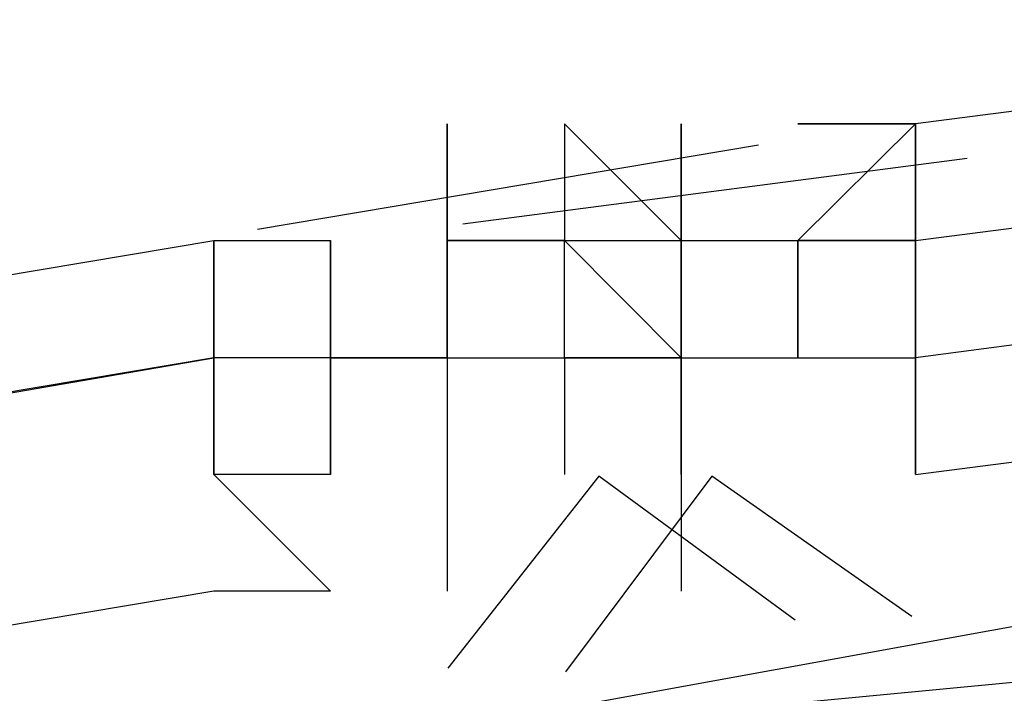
# Model space of a CAD drawing. Header units: feet. Extents: x -79 to 198, y -22 to 181.
# Tile 664 of 982: x 71.5646 to 71.6768, y 152.8861 to 152.963. Entities that reach past the tile are written whole.
import ezdxf

# ---------------------------------------------------------------- set-up
doc = ezdxf.new("R2010")
doc.units = ezdxf.units.FT
doc.layers.add('A-LINEA', color=7, linetype='CONTINUOUS')

msp = doc.modelspace()

# ---------------------------------------------------------------- linework, layer by layer
at = {"layer": 'A-LINEA'}
for p, q in [((71.6133, 152.9378), (71.6133, 152.9511)), ((71.6133, 152.9511), (71.6133, 152.9511)), ((71.6133, 152.9511), (71.6133, 152.9378)), ((71.6133, 152.9511), (71.6133, 152.9511)), ((71.6133, 152.9511), (71.6133, 152.9378)), ((71.6133, 152.9378), (71.6133, 152.9511)), ((71.6133, 152.9511), (71.6133, 152.9511)), ((71.6133, 152.9511), (71.6133, 152.9378)), ((71.6133, 152.9511), (71.6133, 152.9511)), ((71.6133, 152.9511), (71.6133, 152.9378)), ((71.6267, 152.9511), (71.6267, 152.9511)), ((71.64, 152.9378), (71.6267, 152.9511)), ((71.6267, 152.9511), (71.6267, 152.9511)), ((71.6267, 152.9511), (71.6267, 152.9511)), ((71.6267, 152.9511), (71.6267, 152.9378)), ((71.6267, 152.9511), (71.6267, 152.9511)), ((71.6267, 152.9511), (71.6267, 152.9511)), ((71.6267, 152.9511), (71.6267, 152.9511)), ((71.64, 152.9378), (71.6267, 152.9511)), ((71.6267, 152.9511), (71.6267, 152.9511)), ((71.6267, 152.9511), (71.6267, 152.9511)), ((71.6267, 152.9511), (71.6267, 152.9378)), ((71.6267, 152.9511), (71.6267, 152.9511)), ((71.6267, 152.9511), (71.6267, 152.9511)), ((71.64, 152.9511), (71.64, 152.9378)), ((71.64, 152.9511), (71.64, 152.9511)), ((71.64, 152.9378), (71.64, 152.9511)), ((71.64, 152.9511), (71.64, 152.9378)), ((71.64, 152.9511), (71.64, 152.9378)), ((71.64, 152.9511), (71.64, 152.9511)), ((71.64, 152.9511), (71.64, 152.9511)), ((71.64, 152.9511), (71.64, 152.9511)), ((71.64, 152.9511), (71.64, 152.9511)), ((71.64, 152.9511), (71.64, 152.9511)), ((71.64, 152.9511), (71.64, 152.9511)), ((71.64, 152.9511), (71.64, 152.9511)), ((71.64, 152.9511), (71.64, 152.9511)), ((71.64, 152.9511), (71.64, 152.9378)), ((71.64, 152.9511), (71.64, 152.9511)), ((71.64, 152.9378), (71.64, 152.9511)), ((71.64, 152.9511), (71.64, 152.9378)), ((71.64, 152.9511), (71.64, 152.9378)), ((71.64, 152.9511), (71.64, 152.9511)), ((71.64, 152.9511), (71.64, 152.9511)), ((71.64, 152.9511), (71.64, 152.9511)), ((71.64, 152.9511), (71.64, 152.9511)), ((71.64, 152.9511), (71.64, 152.9511)), ((71.64, 152.9511), (71.64, 152.9511)), ((71.64, 152.9511), (71.64, 152.9511)), ((71.64, 152.9511), (71.64, 152.9511)), ((71.6533, 152.9511), (71.6533, 152.9511)), ((71.6533, 152.9511), (71.6533, 152.9511)), ((71.6533, 152.9511), (71.6533, 152.9511)), ((71.6533, 152.9511), (71.6533, 152.9511)), ((71.6533, 152.9511), (71.6533, 152.9511)), ((71.6533, 152.9511), (71.6533, 152.9511)), ((71.6533, 152.9511), (71.6667, 152.9511)), ((71.6533, 152.9511), (71.6533, 152.9511)), ((71.6533, 152.9511), (71.6667, 152.9511)), ((71.6533, 152.9511), (71.6533, 152.9511)), ((71.6533, 152.9511), (71.6533, 152.9511)), ((71.6533, 152.9511), (71.6533, 152.9511)), ((71.6533, 152.9511), (71.6533, 152.9511)), ((71.6667, 152.9511), (71.6533, 152.9511)), ((71.6667, 152.9511), (71.6533, 152.9511)), ((71.6533, 152.9511), (71.6533, 152.9511)), ((71.6533, 152.9511), (71.6533, 152.9511)), ((71.6533, 152.9511), (71.6533, 152.9511)), ((71.6533, 152.9511), (71.6533, 152.9511)), ((71.6533, 152.9511), (71.6533, 152.9511)), ((71.6533, 152.9511), (71.6533, 152.9511)), ((71.6533, 152.9511), (71.6667, 152.9511)), ((71.6533, 152.9511), (71.6533, 152.9511)), ((71.6533, 152.9511), (71.6667, 152.9511)), ((71.6533, 152.9511), (71.6533, 152.9511)), ((71.6533, 152.9511), (71.6533, 152.9511)), ((71.6533, 152.9511), (71.6533, 152.9511)), ((71.6533, 152.9511), (71.6533, 152.9511)), ((71.6667, 152.9511), (71.6533, 152.9511)), ((71.6667, 152.9511), (71.6533, 152.9511)), ((71.6667, 152.9511), (71.6667, 152.9511)), ((71.6667, 152.9511), (71.6667, 152.9511)), ((71.6667, 152.9511), (71.6667, 152.9511)), ((71.6667, 152.9511), (71.6667, 152.9511)), ((71.6667, 152.9511), (71.6667, 152.9511)), ((71.6667, 152.9511), (71.6667, 152.9511)), ((71.6667, 152.9511), (71.6667, 152.9511)), ((71.6667, 152.9511), (71.6667, 152.9511)), ((71.6667, 152.9511), (71.6667, 152.9511)), ((71.6667, 152.9511), (71.6667, 152.9511)), ((71.5917, 152.9391), (71.6488, 152.9487)), ((71.5917, 152.9391), (71.6488, 152.9487)), ((71.6151, 152.9397), (71.6726, 152.9472)), ((71.6151, 152.9397), (71.6726, 152.9472)), ((71.5867, 152.9378), (71.5867, 152.9378)), ((71.5867, 152.9378), (71.5867, 152.9378)), ((71.5867, 152.9378), (71.5867, 152.9378)), ((71.5867, 152.9378), (71.5867, 152.9378)), ((71.5867, 152.9378), (71.5867, 152.9378)), ((71.5867, 152.9378), (71.5867, 152.9378)), ((71.5867, 152.9378), (71.5867, 152.9378)), ((71.5867, 152.9378), (71.5867, 152.9378)), ((71.5867, 152.9244), (71.5867, 152.9378)), ((71.5867, 152.9378), (71.5867, 152.9378)), ((71.5867, 152.9378), (71.5867, 152.9378)), ((71.5867, 152.9378), (71.5867, 152.9244)), ((71.5867, 152.9378), (71.5867, 152.9378)), ((71.5867, 152.9378), (71.6, 152.9378)), ((71.5867, 152.9378), (71.5867, 152.9378)), ((71.5867, 152.9378), (71.5867, 152.9378)), ((71.5867, 152.9378), (71.5867, 152.9378)), ((71.5867, 152.9378), (71.6, 152.9378)), ((71.5867, 152.9378), (71.5867, 152.9378)), ((71.5867, 152.9378), (71.5867, 152.9378)), ((71.5867, 152.9378), (71.5867, 152.9378)), ((71.5867, 152.9378), (71.5867, 152.9378)), ((71.5867, 152.9378), (71.5867, 152.9378)), ((71.5867, 152.9378), (71.5867, 152.9378)), ((71.5867, 152.9378), (71.5867, 152.9378)), ((71.5867, 152.9378), (71.5867, 152.9378)), ((71.5867, 152.9244), (71.5867, 152.9378)), ((71.5867, 152.9378), (71.5867, 152.9378)), ((71.5867, 152.9378), (71.5867, 152.9378)), ((71.5867, 152.9378), (71.5867, 152.9244)), ((71.5867, 152.9378), (71.5867, 152.9378)), ((71.5867, 152.9378), (71.6, 152.9378)), ((71.5867, 152.9378), (71.5867, 152.9378)), ((71.5867, 152.9378), (71.5867, 152.9378)), ((71.5867, 152.9378), (71.5867, 152.9378)), ((71.5867, 152.9378), (71.6, 152.9378)), ((71.6, 152.9244), (71.6, 152.9378)), ((71.6, 152.9378), (71.6, 152.9378)), ((71.6, 152.9378), (71.6, 152.9378)), ((71.6, 152.9378), (71.6, 152.9378)), ((71.6, 152.9378), (71.6, 152.9378)), ((71.6, 152.9378), (71.6, 152.9378)), ((71.6, 152.9378), (71.6, 152.9378)), ((71.6, 152.9378), (71.6, 152.9378)), ((71.6, 152.9378), (71.6, 152.9378)), ((71.6, 152.9378), (71.6, 152.9378)), ((71.6, 152.9244), (71.6, 152.9378)), ((71.6, 152.9378), (71.6, 152.9378)), ((71.6, 152.9378), (71.6, 152.9378)), ((71.6, 152.9378), (71.6, 152.9378)), ((71.6, 152.9378), (71.6, 152.9378)), ((71.6, 152.9378), (71.6, 152.9378)), ((71.6, 152.9378), (71.6, 152.9378)), ((71.6, 152.9378), (71.6, 152.9378)), ((71.6, 152.9378), (71.6, 152.9378)), ((71.6, 152.9378), (71.6, 152.9378)), ((71.6133, 152.9378), (71.6133, 152.9378)), ((71.6133, 152.9378), (71.6133, 152.9378)), ((71.6133, 152.9378), (71.6133, 152.9378)), ((71.6133, 152.9378), (71.6133, 152.9378)), ((71.6133, 152.9378), (71.6133, 152.9244)), ((71.6133, 152.9378), (71.6133, 152.9378)), ((71.6267, 152.9378), (71.6133, 152.9378)), ((71.6133, 152.9378), (71.6133, 152.9378)), ((71.6133, 152.9378), (71.6133, 152.9244)), ((71.6133, 152.9378), (71.6267, 152.9378)), ((71.6133, 152.9378), (71.6133, 152.9244)), ((71.6133, 152.9378), (71.6133, 152.9378)), ((71.6133, 152.9378), (71.6133, 152.9378)), ((71.6267, 152.9378), (71.6133, 152.9378)), ((71.6133, 152.9378), (71.6133, 152.9378)), ((71.6133, 152.9244), (71.6133, 152.9378)), ((71.6267, 152.9378), (71.6133, 152.9378)), ((71.6133, 152.9378), (71.6133, 152.9378)), ((71.6133, 152.9378), (71.6133, 152.9378)), ((71.6133, 152.9378), (71.6133, 152.9378)), ((71.6133, 152.9378), (71.6133, 152.9378)), ((71.6267, 152.9378), (71.6133, 152.9378)), ((71.6133, 152.9378), (71.6133, 152.9378)), ((71.6133, 152.9378), (71.6133, 152.9378)), ((71.6133, 152.9378), (71.6133, 152.9378)), ((71.6133, 152.9378), (71.6133, 152.9378)), ((71.6133, 152.9378), (71.6133, 152.9378)), ((71.6133, 152.9378), (71.6133, 152.9378)), ((71.6133, 152.9378), (71.6133, 152.9378)), ((71.6133, 152.9378), (71.6133, 152.9378)), ((71.6133, 152.9378), (71.6133, 152.9378)), ((71.6133, 152.9378), (71.6133, 152.9378)), ((71.6133, 152.9378), (71.6133, 152.9378)), ((71.6133, 152.9378), (71.6133, 152.9378)), ((71.6133, 152.9378), (71.6133, 152.9378)), ((71.6133, 152.9378), (71.6133, 152.9378)), ((71.6133, 152.9378), (71.6133, 152.9378)), ((71.6133, 152.9378), (71.6133, 152.9378)), ((71.6133, 152.9378), (71.6133, 152.9378)), ((71.6133, 152.9378), (71.6133, 152.9378)), ((71.6133, 152.9378), (71.6133, 152.9378)), ((71.6133, 152.9378), (71.6133, 152.9378)), ((71.6133, 152.9378), (71.6133, 152.9378)), ((71.6133, 152.9378), (71.6133, 152.9378)), ((71.6133, 152.9378), (71.6133, 152.9378)), ((71.6133, 152.9378), (71.6133, 152.9244)), ((71.6133, 152.9378), (71.6133, 152.9378)), ((71.6133, 152.9378), (71.6133, 152.9378)), ((71.6133, 152.9378), (71.6133, 152.9378)), ((71.6133, 152.9378), (71.6133, 152.9378)), ((71.6133, 152.9378), (71.6133, 152.9378)), ((71.6133, 152.9378), (71.6133, 152.9378)), ((71.6133, 152.9378), (71.6133, 152.9378)), ((71.6133, 152.9378), (71.6133, 152.9378)), ((71.6133, 152.9378), (71.6133, 152.9378)), ((71.6133, 152.9378), (71.6133, 152.9378)), ((71.6133, 152.9378), (71.6133, 152.9378)), ((71.6133, 152.9378), (71.6133, 152.9378)), ((71.6133, 152.9378), (71.6133, 152.9244)), ((71.6133, 152.9378), (71.6133, 152.9378)), ((71.6267, 152.9378), (71.6133, 152.9378)), ((71.6133, 152.9378), (71.6133, 152.9378)), ((71.6133, 152.9378), (71.6133, 152.9244)), ((71.6133, 152.9378), (71.6267, 152.9378)), ((71.6133, 152.9378), (71.6133, 152.9244)), ((71.6133, 152.9378), (71.6133, 152.9378)), ((71.6133, 152.9378), (71.6133, 152.9378)), ((71.6267, 152.9378), (71.6133, 152.9378)), ((71.6133, 152.9378), (71.6133, 152.9378)), ((71.6133, 152.9244), (71.6133, 152.9378)), ((71.6267, 152.9378), (71.6133, 152.9378)), ((71.6133, 152.9378), (71.6133, 152.9378)), ((71.6133, 152.9378), (71.6133, 152.9378)), ((71.6133, 152.9378), (71.6133, 152.9378)), ((71.6133, 152.9378), (71.6133, 152.9378)), ((71.6267, 152.9378), (71.6133, 152.9378)), ((71.6133, 152.9378), (71.6133, 152.9378)), ((71.6133, 152.9378), (71.6133, 152.9378)), ((71.6133, 152.9378), (71.6133, 152.9378)), ((71.6133, 152.9378), (71.6133, 152.9378)), ((71.6133, 152.9378), (71.6133, 152.9378)), ((71.6133, 152.9378), (71.6133, 152.9378)), ((71.6133, 152.9378), (71.6133, 152.9378)), ((71.6133, 152.9378), (71.6133, 152.9378)), ((71.6133, 152.9378), (71.6133, 152.9378)), ((71.6133, 152.9378), (71.6133, 152.9378)), ((71.6133, 152.9378), (71.6133, 152.9378)), ((71.6133, 152.9378), (71.6133, 152.9378)), ((71.6133, 152.9378), (71.6133, 152.9378)), ((71.6133, 152.9378), (71.6133, 152.9378)), ((71.6133, 152.9378), (71.6133, 152.9378)), ((71.6133, 152.9378), (71.6133, 152.9378)), ((71.6133, 152.9378), (71.6133, 152.9378)), ((71.6133, 152.9378), (71.6133, 152.9378)), ((71.6133, 152.9378), (71.6133, 152.9378)), ((71.6133, 152.9378), (71.6133, 152.9378)), ((71.6133, 152.9378), (71.6133, 152.9378)), ((71.6133, 152.9378), (71.6133, 152.9378)), ((71.6133, 152.9378), (71.6133, 152.9378)), ((71.6133, 152.9378), (71.6133, 152.9244)), ((71.6133, 152.9378), (71.6133, 152.9378)), ((71.6133, 152.9378), (71.6133, 152.9378)), ((71.6133, 152.9378), (71.6133, 152.9378)), ((71.6133, 152.9378), (71.6133, 152.9378)), ((71.6133, 152.9378), (71.6133, 152.9378)), ((71.6133, 152.9378), (71.6133, 152.9378)), ((71.6133, 152.9378), (71.6133, 152.9378)), ((71.6133, 152.9378), (71.6133, 152.9378)), ((71.6267, 152.9378), (71.6267, 152.9378)), ((71.6267, 152.9378), (71.6267, 152.9378)), ((71.6267, 152.9378), (71.6267, 152.9378)), ((71.6267, 152.9378), (71.6267, 152.9378)), ((71.6267, 152.9378), (71.6267, 152.9378)), ((71.6267, 152.9244), (71.6267, 152.9378)), ((71.6267, 152.9378), (71.6267, 152.9378)), ((71.6267, 152.9378), (71.6267, 152.9378)), ((71.6267, 152.9378), (71.6267, 152.9378)), ((71.6267, 152.9378), (71.6267, 152.9378)), ((71.6267, 152.9378), (71.6267, 152.9378)), ((71.6267, 152.9378), (71.6267, 152.9378)), ((71.6267, 152.9378), (71.6267, 152.9378)), ((71.6267, 152.9244), (71.6267, 152.9378)), ((71.6267, 152.9378), (71.6267, 152.9378)), ((71.6267, 152.9378), (71.6267, 152.9378)), ((71.6267, 152.9378), (71.6267, 152.9378)), ((71.6267, 152.9378), (71.6267, 152.9378)), ((71.6267, 152.9378), (71.6267, 152.9378)), ((71.6267, 152.9378), (71.6267, 152.9378)), ((71.6267, 152.9378), (71.6267, 152.9378)), ((71.6267, 152.9378), (71.6267, 152.9378)), ((71.6267, 152.9378), (71.6267, 152.9378)), ((71.6267, 152.9378), (71.6267, 152.9378)), ((71.6267, 152.9378), (71.6267, 152.9378)), ((71.6267, 152.9378), (71.6267, 152.9378)), ((71.6267, 152.9378), (71.6267, 152.9378)), ((71.6267, 152.9378), (71.6267, 152.9378)), ((71.6267, 152.9378), (71.6267, 152.9378)), ((71.6267, 152.9378), (71.6267, 152.9378)), ((71.6267, 152.9378), (71.6267, 152.9378)), ((71.6267, 152.9378), (71.6267, 152.9378)), ((71.6267, 152.9378), (71.6267, 152.9378)), ((71.6267, 152.9378), (71.6267, 152.9378)), ((71.6267, 152.9378), (71.6267, 152.9378)), ((71.6267, 152.9378), (71.6267, 152.9378)), ((71.6267, 152.9378), (71.6267, 152.9378)), ((71.6267, 152.9378), (71.6267, 152.9378)), ((71.6267, 152.9378), (71.6267, 152.9378)), ((71.6267, 152.9378), (71.6267, 152.9378)), ((71.6267, 152.9378), (71.6267, 152.9378)), ((71.6267, 152.9378), (71.6267, 152.9378)), ((71.6267, 152.9378), (71.6267, 152.9378)), ((71.6267, 152.9378), (71.6267, 152.9378)), ((71.6267, 152.9378), (71.6267, 152.9378)), ((71.6267, 152.9378), (71.6267, 152.9378)), ((71.6267, 152.9378), (71.6267, 152.9378)), ((71.6267, 152.9244), (71.6267, 152.9378)), ((71.6267, 152.9378), (71.6267, 152.9378)), ((71.6267, 152.9378), (71.6267, 152.9378)), ((71.6267, 152.9378), (71.6267, 152.9378)), ((71.6267, 152.9378), (71.6267, 152.9378)), ((71.6267, 152.9378), (71.6267, 152.9378)), ((71.6267, 152.9378), (71.6267, 152.9378)), ((71.6267, 152.9378), (71.6267, 152.9378)), ((71.6267, 152.9378), (71.6267, 152.9378)), ((71.6267, 152.9378), (71.6267, 152.9378)), ((71.6267, 152.9378), (71.6267, 152.9378)), ((71.6267, 152.9378), (71.6267, 152.9378)), ((71.6267, 152.9378), (71.6267, 152.9378)), ((71.6267, 152.9378), (71.6267, 152.9378)), ((71.6267, 152.9378), (71.6267, 152.9378)), ((71.6267, 152.9378), (71.64, 152.9378)), ((71.6267, 152.9378), (71.6267, 152.9378)), ((71.6267, 152.9378), (71.6267, 152.9378)), ((71.6267, 152.9378), (71.64, 152.9378)), ((71.6267, 152.9378), (71.6267, 152.9378)), ((71.6267, 152.9378), (71.6267, 152.9378)), ((71.6267, 152.9378), (71.6267, 152.9378)), ((71.6267, 152.9378), (71.6267, 152.9378)), ((71.6267, 152.9378), (71.6267, 152.9378)), ((71.6267, 152.9244), (71.6267, 152.9378)), ((71.6267, 152.9378), (71.6267, 152.9378)), ((71.6267, 152.9378), (71.6267, 152.9378)), ((71.6267, 152.9378), (71.6267, 152.9378)), ((71.6267, 152.9378), (71.6267, 152.9378)), ((71.6267, 152.9378), (71.6267, 152.9378)), ((71.6267, 152.9378), (71.6267, 152.9378)), ((71.6267, 152.9378), (71.6267, 152.9378)), ((71.6267, 152.9244), (71.6267, 152.9378)), ((71.6267, 152.9378), (71.6267, 152.9378)), ((71.6267, 152.9378), (71.6267, 152.9378)), ((71.6267, 152.9378), (71.6267, 152.9378)), ((71.6267, 152.9378), (71.6267, 152.9378)), ((71.6267, 152.9378), (71.6267, 152.9378)), ((71.6267, 152.9378), (71.6267, 152.9378)), ((71.6267, 152.9378), (71.6267, 152.9378)), ((71.6267, 152.9378), (71.6267, 152.9378)), ((71.6267, 152.9378), (71.6267, 152.9378)), ((71.6267, 152.9378), (71.6267, 152.9378)), ((71.6267, 152.9378), (71.6267, 152.9378)), ((71.6267, 152.9378), (71.6267, 152.9378)), ((71.6267, 152.9378), (71.6267, 152.9378)), ((71.6267, 152.9378), (71.6267, 152.9378)), ((71.6267, 152.9378), (71.6267, 152.9378)), ((71.6267, 152.9378), (71.6267, 152.9378)), ((71.6267, 152.9378), (71.6267, 152.9378)), ((71.6267, 152.9378), (71.6267, 152.9378)), ((71.6267, 152.9378), (71.6267, 152.9378)), ((71.6267, 152.9378), (71.6267, 152.9378)), ((71.6267, 152.9378), (71.6267, 152.9378)), ((71.6267, 152.9378), (71.6267, 152.9378)), ((71.6267, 152.9378), (71.6267, 152.9378)), ((71.6267, 152.9378), (71.6267, 152.9378)), ((71.6267, 152.9378), (71.6267, 152.9378)), ((71.6267, 152.9378), (71.6267, 152.9378)), ((71.6267, 152.9378), (71.6267, 152.9378)), ((71.6267, 152.9378), (71.6267, 152.9378)), ((71.6267, 152.9378), (71.6267, 152.9378)), ((71.6267, 152.9378), (71.6267, 152.9378)), ((71.6267, 152.9378), (71.6267, 152.9378)), ((71.6267, 152.9378), (71.6267, 152.9378)), ((71.6267, 152.9378), (71.6267, 152.9378)), ((71.6267, 152.9244), (71.6267, 152.9378)), ((71.6267, 152.9378), (71.6267, 152.9378)), ((71.6267, 152.9378), (71.6267, 152.9378)), ((71.6267, 152.9378), (71.6267, 152.9378)), ((71.6267, 152.9378), (71.6267, 152.9378)), ((71.6267, 152.9378), (71.6267, 152.9378)), ((71.6267, 152.9378), (71.6267, 152.9378)), ((71.6267, 152.9378), (71.6267, 152.9378)), ((71.6267, 152.9378), (71.6267, 152.9378)), ((71.6267, 152.9378), (71.6267, 152.9378)), ((71.6267, 152.9378), (71.6267, 152.9378)), ((71.6267, 152.9378), (71.6267, 152.9378)), ((71.6267, 152.9378), (71.6267, 152.9378)), ((71.6267, 152.9378), (71.6267, 152.9378)), ((71.6267, 152.9378), (71.6267, 152.9378)), ((71.6267, 152.9378), (71.64, 152.9378)), ((71.6267, 152.9378), (71.6267, 152.9378)), ((71.6267, 152.9378), (71.6267, 152.9378)), ((71.6267, 152.9378), (71.64, 152.9378)), ((71.64, 152.9378), (71.64, 152.9378)), ((71.64, 152.9378), (71.6533, 152.9378)), ((71.64, 152.9378), (71.6533, 152.9378)), ((71.64, 152.9378), (71.64, 152.9378)), ((71.64, 152.9378), (71.64, 152.9378)), ((71.64, 152.9378), (71.64, 152.9378)), ((71.64, 152.9378), (71.64, 152.9378)), ((71.64, 152.9378), (71.64, 152.9378)), ((71.64, 152.9378), (71.64, 152.9378)), ((71.64, 152.9378), (71.64, 152.9378)), ((71.64, 152.9378), (71.64, 152.9378)), ((71.64, 152.9378), (71.64, 152.9378)), ((71.64, 152.9378), (71.64, 152.9378)), ((71.64, 152.9378), (71.64, 152.9378)), ((71.64, 152.9378), (71.64, 152.9378)), ((71.64, 152.9378), (71.64, 152.9378)), ((71.64, 152.9378), (71.64, 152.9378)), ((71.64, 152.9378), (71.64, 152.9378)), ((71.64, 152.9378), (71.64, 152.9378)), ((71.64, 152.9378), (71.64, 152.9378)), ((71.64, 152.9378), (71.64, 152.9378)), ((71.64, 152.9378), (71.64, 152.9378)), ((71.64, 152.9378), (71.64, 152.9378)), ((71.64, 152.9378), (71.64, 152.9378)), ((71.64, 152.9378), (71.64, 152.9378)), ((71.64, 152.9378), (71.64, 152.9378)), ((71.64, 152.9378), (71.64, 152.9378)), ((71.64, 152.9378), (71.64, 152.9378)), ((71.64, 152.9378), (71.64, 152.9378)), ((71.64, 152.9378), (71.64, 152.9378)), ((71.64, 152.9378), (71.64, 152.9378)), ((71.64, 152.9244), (71.64, 152.9378)), ((71.64, 152.9244), (71.64, 152.9378)), ((71.64, 152.9378), (71.64, 152.9378)), ((71.64, 152.9378), (71.64, 152.9378)), ((71.64, 152.9378), (71.64, 152.9378)), ((71.64, 152.9378), (71.64, 152.9378)), ((71.64, 152.9378), (71.64, 152.9378)), ((71.64, 152.9378), (71.64, 152.9378)), ((71.64, 152.9378), (71.64, 152.9378)), ((71.64, 152.9378), (71.64, 152.9378)), ((71.64, 152.9378), (71.64, 152.9378)), ((71.64, 152.9378), (71.64, 152.9244)), ((71.64, 152.9378), (71.64, 152.9378)), ((71.64, 152.9378), (71.64, 152.9244)), ((71.64, 152.9378), (71.64, 152.9378)), ((71.64, 152.9378), (71.64, 152.9244)), ((71.64, 152.9378), (71.64, 152.9378)), ((71.64, 152.9378), (71.6533, 152.9378)), ((71.64, 152.9378), (71.6533, 152.9378)), ((71.64, 152.9378), (71.64, 152.9378)), ((71.64, 152.9378), (71.64, 152.9378)), ((71.64, 152.9378), (71.64, 152.9378)), ((71.64, 152.9378), (71.64, 152.9378)), ((71.64, 152.9378), (71.64, 152.9378)), ((71.64, 152.9378), (71.64, 152.9378)), ((71.64, 152.9378), (71.64, 152.9378)), ((71.64, 152.9378), (71.64, 152.9378)), ((71.64, 152.9378), (71.64, 152.9378)), ((71.64, 152.9378), (71.64, 152.9378)), ((71.64, 152.9378), (71.64, 152.9378)), ((71.64, 152.9378), (71.64, 152.9378)), ((71.64, 152.9378), (71.64, 152.9378)), ((71.64, 152.9378), (71.64, 152.9378)), ((71.64, 152.9378), (71.64, 152.9378)), ((71.64, 152.9378), (71.64, 152.9378)), ((71.64, 152.9378), (71.64, 152.9378)), ((71.64, 152.9378), (71.64, 152.9378)), ((71.64, 152.9378), (71.64, 152.9378)), ((71.64, 152.9378), (71.64, 152.9378)), ((71.64, 152.9378), (71.64, 152.9378)), ((71.64, 152.9378), (71.64, 152.9378)), ((71.64, 152.9378), (71.64, 152.9378)), ((71.64, 152.9378), (71.64, 152.9378)), ((71.64, 152.9378), (71.64, 152.9378)), ((71.64, 152.9378), (71.64, 152.9378)), ((71.64, 152.9378), (71.64, 152.9378)), ((71.64, 152.9378), (71.64, 152.9378)), ((71.64, 152.9244), (71.64, 152.9378)), ((71.64, 152.9244), (71.64, 152.9378)), ((71.64, 152.9378), (71.64, 152.9378)), ((71.64, 152.9378), (71.64, 152.9378)), ((71.64, 152.9378), (71.64, 152.9378)), ((71.64, 152.9378), (71.64, 152.9378)), ((71.64, 152.9378), (71.64, 152.9378)), ((71.64, 152.9378), (71.64, 152.9378)), ((71.64, 152.9378), (71.64, 152.9378)), ((71.64, 152.9378), (71.64, 152.9378)), ((71.64, 152.9378), (71.64, 152.9378)), ((71.64, 152.9378), (71.64, 152.9244)), ((71.64, 152.9378), (71.64, 152.9378)), ((71.64, 152.9378), (71.64, 152.9244)), ((71.64, 152.9378), (71.64, 152.9378)), ((71.64, 152.9378), (71.64, 152.9244)), ((71.6533, 152.9378), (71.6533, 152.9378)), ((71.6533, 152.9378), (71.6533, 152.9378)), ((71.6533, 152.9378), (71.6533, 152.9378)), ((71.6533, 152.9378), (71.6533, 152.9378)), ((71.6533, 152.9378), (71.6533, 152.9378)), ((71.6533, 152.9378), (71.6533, 152.9378)), ((71.6533, 152.9378), (71.6533, 152.9378)), ((71.6533, 152.9378), (71.6533, 152.9378)), ((71.6533, 152.9378), (71.6533, 152.9378)), ((71.6533, 152.9378), (71.6533, 152.9378)), ((71.6533, 152.9378), (71.6533, 152.9378)), ((71.6533, 152.9378), (71.6533, 152.9378)), ((71.6533, 152.9244), (71.6533, 152.9378)), ((71.6533, 152.9378), (71.6533, 152.9378)), ((71.6533, 152.9378), (71.6533, 152.9378)), ((71.6533, 152.9378), (71.6533, 152.9378)), ((71.6533, 152.9378), (71.6533, 152.9378)), ((71.6533, 152.9378), (71.6533, 152.9378)), ((71.6533, 152.9378), (71.6533, 152.9378)), ((71.6533, 152.9378), (71.6667, 152.9378)), ((71.6533, 152.9378), (71.6533, 152.9378)), ((71.6533, 152.9378), (71.6533, 152.9244)), ((71.6533, 152.9378), (71.6533, 152.9378)), ((71.6533, 152.9378), (71.6533, 152.9378)), ((71.6533, 152.9378), (71.6533, 152.9244)), ((71.6667, 152.9378), (71.6533, 152.9378)), ((71.6533, 152.9378), (71.6533, 152.9378)), ((71.6533, 152.9378), (71.6533, 152.9378)), ((71.6667, 152.9378), (71.6533, 152.9378)), ((71.6533, 152.9378), (71.6533, 152.9378)), ((71.6533, 152.9378), (71.6533, 152.9378)), ((71.6533, 152.9378), (71.6533, 152.9378)), ((71.6533, 152.9378), (71.6533, 152.9378)), ((71.6533, 152.9378), (71.6533, 152.9378)), ((71.6533, 152.9378), (71.6533, 152.9378)), ((71.6533, 152.9378), (71.6533, 152.9378)), ((71.6533, 152.9378), (71.6533, 152.9378)), ((71.6533, 152.9378), (71.6533, 152.9378)), ((71.6533, 152.9378), (71.6533, 152.9378)), ((71.6533, 152.9378), (71.6533, 152.9378)), ((71.6533, 152.9378), (71.6533, 152.9378)), ((71.6533, 152.9378), (71.6533, 152.9378)), ((71.6533, 152.9378), (71.6533, 152.9378)), ((71.6533, 152.9244), (71.6533, 152.9378)), ((71.6533, 152.9378), (71.6533, 152.9378)), ((71.6533, 152.9378), (71.6533, 152.9378)), ((71.6533, 152.9378), (71.6533, 152.9378)), ((71.6533, 152.9378), (71.6533, 152.9378)), ((71.6533, 152.9378), (71.6533, 152.9378)), ((71.6533, 152.9378), (71.6533, 152.9378)), ((71.6533, 152.9378), (71.6667, 152.9378)), ((71.6533, 152.9378), (71.6533, 152.9378)), ((71.6533, 152.9378), (71.6533, 152.9244)), ((71.6533, 152.9378), (71.6533, 152.9378)), ((71.6533, 152.9378), (71.6533, 152.9378)), ((71.6533, 152.9378), (71.6533, 152.9244)), ((71.6667, 152.9378), (71.6533, 152.9378)), ((71.6533, 152.9378), (71.6533, 152.9378)), ((71.6533, 152.9378), (71.6533, 152.9378)), ((71.6667, 152.9378), (71.6533, 152.9378)), ((71.6533, 152.9378), (71.6533, 152.9378)), ((71.6533, 152.9378), (71.6533, 152.9378)), ((71.6667, 152.9378), (71.6667, 152.9378)), ((71.6667, 152.9378), (71.6667, 152.9378)), ((71.6667, 152.9378), (71.6667, 152.9378)), ((71.6667, 152.9378), (71.6667, 152.9378)), ((71.6667, 152.9378), (71.6667, 152.9378)), ((71.6667, 152.9378), (71.6667, 152.9378)), ((71.6667, 152.9378), (71.6667, 152.9378)), ((71.6667, 152.9378), (71.6667, 152.9378)), ((71.6667, 152.9378), (71.6667, 152.9244)), ((71.6667, 152.9378), (71.6667, 152.9378)), ((71.6667, 152.9378), (71.6667, 152.9378)), ((71.6667, 152.9378), (71.6667, 152.9378)), ((71.6667, 152.9378), (71.6667, 152.9378)), ((71.6667, 152.9378), (71.6667, 152.9378)), ((71.6667, 152.9378), (71.6667, 152.9378)), ((71.6667, 152.9378), (71.6667, 152.9378)), ((71.6667, 152.9378), (71.6667, 152.9378)), ((71.6667, 152.9378), (71.6667, 152.9244)), ((71.5867, 152.9244), (71.5867, 152.9244)), ((71.5867, 152.9244), (71.5867, 152.9244)), ((71.5867, 152.9244), (71.5867, 152.9244)), ((71.5867, 152.9244), (71.5867, 152.9244)), ((71.5867, 152.9244), (71.5867, 152.9244)), ((71.5867, 152.9244), (71.5867, 152.9244)), ((71.5867, 152.9244), (71.5867, 152.9244)), ((71.5867, 152.9244), (71.5867, 152.9244)), ((71.5867, 152.9244), (71.5867, 152.9244)), ((71.5867, 152.9244), (71.5867, 152.9244)), ((71.5867, 152.9244), (71.5867, 152.9244)), ((71.5867, 152.9244), (71.5867, 152.9244)), ((71.5867, 152.9244), (71.5867, 152.9244)), ((71.5867, 152.9244), (71.5867, 152.9244)), ((71.5867, 152.9244), (71.5867, 152.9244)), ((71.5867, 152.9244), (71.5867, 152.9244)), ((71.6, 152.9111), (71.6, 152.9244)), ((71.6133, 152.9244), (71.6, 152.9244)), ((71.6, 152.9244), (71.6133, 152.9244)), ((71.6, 152.9244), (71.6, 152.9244)), ((71.6, 152.9244), (71.6, 152.9244)), ((71.6, 152.9244), (71.6, 152.9111)), ((71.6, 152.9244), (71.6, 152.9244)), ((71.6, 152.9244), (71.6, 152.9244)), ((71.6133, 152.9244), (71.6, 152.9244)), ((71.6, 152.9244), (71.6, 152.9244)), ((71.6, 152.9244), (71.6, 152.9244)), ((71.6133, 152.9244), (71.6, 152.9244)), ((71.6, 152.9244), (71.6, 152.9244)), ((71.6, 152.9244), (71.6, 152.9244)), ((71.6, 152.9244), (71.6, 152.9244)), ((71.6133, 152.9244), (71.6, 152.9244)), ((71.6, 152.9244), (71.6, 152.9244)), ((71.6, 152.9244), (71.6, 152.9244)), ((71.6, 152.9244), (71.6133, 152.9244)), ((71.6, 152.9244), (71.6, 152.9244)), ((71.6, 152.9244), (71.6, 152.9111)), ((71.6, 152.9244), (71.6, 152.9244)), ((71.6, 152.9244), (71.6, 152.9244)), ((71.6, 152.9244), (71.6, 152.9244)), ((71.6, 152.9244), (71.6, 152.9244)), ((71.6, 152.9244), (71.6, 152.9244)), ((71.6, 152.9244), (71.6, 152.9244)), ((71.6, 152.9244), (71.6, 152.9244)), ((71.6, 152.9244), (71.6, 152.9244)), ((71.6, 152.9244), (71.6, 152.9244)), ((71.6, 152.9244), (71.6, 152.9244)), ((71.6, 152.9244), (71.6, 152.9244)), ((71.6, 152.9111), (71.6, 152.9244)), ((71.6133, 152.9244), (71.6, 152.9244)), ((71.6, 152.9244), (71.6133, 152.9244)), ((71.6, 152.9244), (71.6, 152.9244)), ((71.6, 152.9244), (71.6, 152.9244)), ((71.6, 152.9244), (71.6, 152.9111)), ((71.6, 152.9244), (71.6, 152.9244)), ((71.6, 152.9244), (71.6, 152.9244)), ((71.6133, 152.9244), (71.6, 152.9244)), ((71.6, 152.9244), (71.6, 152.9244)), ((71.6, 152.9244), (71.6, 152.9244)), ((71.6133, 152.9244), (71.6, 152.9244)), ((71.6, 152.9244), (71.6, 152.9244)), ((71.6, 152.9244), (71.6, 152.9244)), ((71.6, 152.9244), (71.6, 152.9244)), ((71.6133, 152.9244), (71.6, 152.9244)), ((71.6, 152.9244), (71.6, 152.9244)), ((71.6, 152.9244), (71.6, 152.9244)), ((71.6, 152.9244), (71.6133, 152.9244)), ((71.6, 152.9244), (71.6, 152.9244)), ((71.6, 152.9244), (71.6, 152.9111)), ((71.6, 152.9244), (71.6, 152.9244)), ((71.6, 152.9244), (71.6, 152.9244)), ((71.6, 152.9244), (71.6, 152.9244)), ((71.6, 152.9244), (71.6, 152.9244)), ((71.6, 152.9244), (71.6, 152.9244)), ((71.6, 152.9244), (71.6, 152.9244)), ((71.6, 152.9244), (71.6, 152.9244)), ((71.6, 152.9244), (71.6, 152.9244)), ((71.6, 152.9244), (71.6, 152.9244)), ((71.6, 152.9244), (71.6, 152.9244)), ((71.6, 152.9244), (71.6, 152.9244)), ((71.6133, 152.9244), (71.6133, 152.9244)), ((71.6133, 152.9244), (71.6133, 152.9244)), ((71.6133, 152.9244), (71.6133, 152.9244)), ((71.6133, 152.9244), (71.6133, 152.9244)), ((71.6133, 152.9244), (71.6133, 152.9244)), ((71.6133, 152.9244), (71.6133, 152.9244)), ((71.6133, 152.9244), (71.6133, 152.9244)), ((71.6133, 152.9244), (71.6133, 152.9244)), ((71.6133, 152.9244), (71.6133, 152.9244)), ((71.6133, 152.9244), (71.6133, 152.9244)), ((71.6133, 152.9244), (71.6133, 152.9244)), ((71.6133, 152.9244), (71.6133, 152.9244)), ((71.6133, 152.9244), (71.6133, 152.9244)), ((71.6133, 152.9244), (71.6133, 152.9244)), ((71.6133, 152.9244), (71.6133, 152.9244)), ((71.6133, 152.9244), (71.6133, 152.9244)), ((71.6133, 152.9244), (71.6133, 152.9244)), ((71.6133, 152.9244), (71.6133, 152.9244)), ((71.6133, 152.9244), (71.6133, 152.9244)), ((71.6133, 152.9244), (71.6133, 152.9244)), ((71.6133, 152.9244), (71.6133, 152.9244)), ((71.6133, 152.9244), (71.6133, 152.9244)), ((71.6133, 152.9244), (71.6133, 152.9244)), ((71.6133, 152.9244), (71.6133, 152.9244)), ((71.6133, 152.9244), (71.6133, 152.9244)), ((71.6133, 152.9244), (71.6133, 152.9244)), ((71.6133, 152.9244), (71.6133, 152.9244)), ((71.6133, 152.9244), (71.6133, 152.9244)), ((71.6133, 152.9244), (71.6133, 152.9244)), ((71.6133, 152.9244), (71.6133, 152.9244)), ((71.6133, 152.9244), (71.6133, 152.9244)), ((71.6133, 152.9244), (71.6133, 152.9244)), ((71.6133, 152.9244), (71.6133, 152.9244)), ((71.6133, 152.9244), (71.6133, 152.9244)), ((71.6133, 152.9244), (71.6133, 152.9244)), ((71.6133, 152.9244), (71.6267, 152.9244)), ((71.6133, 152.9244), (71.6133, 152.9244)), ((71.6133, 152.9244), (71.6267, 152.9244)), ((71.6133, 152.9244), (71.6133, 152.9244)), ((71.6133, 152.9244), (71.6133, 152.9244)), ((71.6133, 152.9244), (71.6133, 152.9244)), ((71.6133, 152.9244), (71.6133, 152.9244)), ((71.6133, 152.9244), (71.6133, 152.9244)), ((71.6133, 152.9244), (71.6133, 152.9244)), ((71.6133, 152.9244), (71.6133, 152.9244)), ((71.6133, 152.9244), (71.6133, 152.9244)), ((71.6133, 152.9244), (71.6133, 152.9244)), ((71.6133, 152.9244), (71.6133, 152.9244)), ((71.6133, 152.9244), (71.6133, 152.9244)), ((71.6133, 152.9244), (71.6133, 152.9244)), ((71.6133, 152.9244), (71.6133, 152.9244)), ((71.6133, 152.9244), (71.6133, 152.9244)), ((71.6133, 152.9244), (71.6133, 152.9244)), ((71.6133, 152.9244), (71.6133, 152.9244)), ((71.6133, 152.9244), (71.6133, 152.9244)), ((71.6133, 152.9244), (71.6133, 152.9244)), ((71.6133, 152.9244), (71.6133, 152.9244)), ((71.6133, 152.9244), (71.6133, 152.9244)), ((71.6133, 152.9244), (71.6133, 152.9244)), ((71.6133, 152.9244), (71.6133, 152.9244)), ((71.6133, 152.9244), (71.6133, 152.9244)), ((71.6133, 152.9244), (71.6133, 152.9244)), ((71.6133, 152.9244), (71.6133, 152.9244)), ((71.6133, 152.9244), (71.6133, 152.9244)), ((71.6133, 152.9244), (71.6133, 152.9244)), ((71.6133, 152.9244), (71.6133, 152.9244)), ((71.6133, 152.9244), (71.6133, 152.9244)), ((71.6133, 152.9244), (71.6133, 152.9244)), ((71.6133, 152.9244), (71.6133, 152.9244)), ((71.6133, 152.9244), (71.6133, 152.9244)), ((71.6133, 152.9244), (71.6133, 152.9244)), ((71.6133, 152.9244), (71.6133, 152.9244)), ((71.6133, 152.9244), (71.6133, 152.9244)), ((71.6133, 152.9244), (71.6267, 152.9244)), ((71.6133, 152.9244), (71.6133, 152.9244)), ((71.6133, 152.9244), (71.6267, 152.9244)), ((71.6267, 152.9244), (71.6267, 152.9244)), ((71.6267, 152.9244), (71.6267, 152.9244)), ((71.6267, 152.9244), (71.64, 152.9244)), ((71.6267, 152.9244), (71.6267, 152.9244)), ((71.6267, 152.9244), (71.6267, 152.9244)), ((71.6267, 152.9244), (71.6267, 152.9111)), ((71.6267, 152.9244), (71.6267, 152.9244)), ((71.6267, 152.9244), (71.6267, 152.9244)), ((71.6267, 152.9244), (71.6267, 152.9244)), ((71.6267, 152.9244), (71.6267, 152.9244)), ((71.6267, 152.9244), (71.6267, 152.9244)), ((71.6267, 152.9244), (71.6267, 152.9244)), ((71.6267, 152.9244), (71.6267, 152.9244)), ((71.6267, 152.9244), (71.6267, 152.9244)), ((71.6267, 152.9244), (71.6267, 152.9244)), ((71.6267, 152.9244), (71.6267, 152.9244)), ((71.6267, 152.9244), (71.6267, 152.9244)), ((71.6267, 152.9244), (71.6267, 152.9244)), ((71.6267, 152.9244), (71.6267, 152.9244)), ((71.6267, 152.9244), (71.6267, 152.9244)), ((71.6267, 152.9244), (71.6267, 152.9244)), ((71.6267, 152.9244), (71.6267, 152.9244)), ((71.6267, 152.9244), (71.6267, 152.9244)), ((71.6267, 152.9244), (71.6267, 152.9244)), ((71.6267, 152.9244), (71.6267, 152.9244)), ((71.6267, 152.9244), (71.6267, 152.9244)), ((71.6267, 152.9244), (71.6267, 152.9244)), ((71.6267, 152.9244), (71.6267, 152.9244)), ((71.6267, 152.9244), (71.6267, 152.9244)), ((71.6267, 152.9244), (71.6267, 152.9244)), ((71.6267, 152.9244), (71.6267, 152.9244)), ((71.6267, 152.9244), (71.6267, 152.9244)), ((71.6267, 152.9244), (71.6267, 152.9244)), ((71.6267, 152.9244), (71.6267, 152.9244)), ((71.6267, 152.9244), (71.6267, 152.9244)), ((71.6267, 152.9244), (71.6267, 152.9244)), ((71.6267, 152.9244), (71.6267, 152.9244)), ((71.6267, 152.9244), (71.6267, 152.9244)), ((71.6267, 152.9244), (71.6267, 152.9244)), ((71.6267, 152.9244), (71.6267, 152.9244)), ((71.6267, 152.9244), (71.6267, 152.9244)), ((71.6267, 152.9244), (71.6267, 152.9244)), ((71.6267, 152.9244), (71.6267, 152.9244)), ((71.6267, 152.9244), (71.6267, 152.9244)), ((71.6267, 152.9244), (71.6267, 152.9244)), ((71.6267, 152.9244), (71.64, 152.9244)), ((71.6267, 152.9244), (71.6267, 152.9244)), ((71.6267, 152.9244), (71.6267, 152.9244)), ((71.6267, 152.9244), (71.6267, 152.9111)), ((71.6267, 152.9244), (71.6267, 152.9244)), ((71.6267, 152.9244), (71.6267, 152.9244)), ((71.6267, 152.9244), (71.6267, 152.9244)), ((71.6267, 152.9244), (71.6267, 152.9244)), ((71.6267, 152.9244), (71.6267, 152.9244)), ((71.6267, 152.9244), (71.6267, 152.9244)), ((71.6267, 152.9244), (71.6267, 152.9244)), ((71.6267, 152.9244), (71.6267, 152.9244)), ((71.6267, 152.9244), (71.6267, 152.9244)), ((71.6267, 152.9244), (71.6267, 152.9244)), ((71.6267, 152.9244), (71.6267, 152.9244)), ((71.6267, 152.9244), (71.6267, 152.9244)), ((71.6267, 152.9244), (71.6267, 152.9244)), ((71.6267, 152.9244), (71.6267, 152.9244)), ((71.6267, 152.9244), (71.6267, 152.9244)), ((71.6267, 152.9244), (71.6267, 152.9244)), ((71.6267, 152.9244), (71.6267, 152.9244)), ((71.6267, 152.9244), (71.6267, 152.9244)), ((71.6267, 152.9244), (71.6267, 152.9244)), ((71.6267, 152.9244), (71.6267, 152.9244)), ((71.6267, 152.9244), (71.6267, 152.9244)), ((71.6267, 152.9244), (71.6267, 152.9244)), ((71.6267, 152.9244), (71.6267, 152.9244)), ((71.6267, 152.9244), (71.6267, 152.9244)), ((71.6267, 152.9244), (71.6267, 152.9244)), ((71.6267, 152.9244), (71.6267, 152.9244)), ((71.6267, 152.9244), (71.6267, 152.9244)), ((71.6267, 152.9244), (71.6267, 152.9244)), ((71.6267, 152.9244), (71.6267, 152.9244)), ((71.6267, 152.9244), (71.6267, 152.9244)), ((71.6267, 152.9244), (71.6267, 152.9244)), ((71.6267, 152.9244), (71.6267, 152.9244)), ((71.6267, 152.9244), (71.6267, 152.9244)), ((71.6267, 152.9244), (71.6267, 152.9244)), ((71.6267, 152.9244), (71.6267, 152.9244)), ((71.6267, 152.9244), (71.6267, 152.9244)), ((71.6267, 152.9244), (71.6267, 152.9244)), ((71.64, 152.9244), (71.64, 152.9244)), ((71.64, 152.9244), (71.64, 152.9244)), ((71.64, 152.9244), (71.64, 152.9244)), ((71.64, 152.9244), (71.64, 152.9244)), ((71.64, 152.9244), (71.6533, 152.9244)), ((71.64, 152.9244), (71.64, 152.9244)), ((71.64, 152.9244), (71.64, 152.9244)), ((71.64, 152.9244), (71.64, 152.9244)), ((71.64, 152.9244), (71.64, 152.9244)), ((71.64, 152.9244), (71.64, 152.9244)), ((71.64, 152.9244), (71.64, 152.9244)), ((71.64, 152.9244), (71.64, 152.9244)), ((71.64, 152.9244), (71.64, 152.9244)), ((71.64, 152.9244), (71.64, 152.9244)), ((71.64, 152.9244), (71.64, 152.9244)), ((71.64, 152.9244), (71.64, 152.9244)), ((71.64, 152.9244), (71.64, 152.9244)), ((71.64, 152.9244), (71.64, 152.9244)), ((71.64, 152.9244), (71.64, 152.9244)), ((71.64, 152.9244), (71.64, 152.9244)), ((71.64, 152.9244), (71.64, 152.9244)), ((71.64, 152.9244), (71.64, 152.9244)), ((71.64, 152.9244), (71.64, 152.9244)), ((71.64, 152.9244), (71.64, 152.9244)), ((71.64, 152.9244), (71.64, 152.9244)), ((71.64, 152.9244), (71.64, 152.9244)), ((71.64, 152.9244), (71.64, 152.9244)), ((71.64, 152.9244), (71.64, 152.9244)), ((71.64, 152.9244), (71.64, 152.9244)), ((71.64, 152.9244), (71.64, 152.9244)), ((71.64, 152.9244), (71.64, 152.9244)), ((71.64, 152.9244), (71.64, 152.9244)), ((71.64, 152.9244), (71.64, 152.9244)), ((71.64, 152.9244), (71.64, 152.9244)), ((71.64, 152.9244), (71.64, 152.9244)), ((71.64, 152.9244), (71.64, 152.9244)), ((71.64, 152.9244), (71.64, 152.9244)), ((71.64, 152.9244), (71.64, 152.9244)), ((71.64, 152.9244), (71.64, 152.9244)), ((71.64, 152.9244), (71.64, 152.9244)), ((71.64, 152.9244), (71.6533, 152.9244)), ((71.64, 152.9244), (71.64, 152.9244)), ((71.64, 152.9244), (71.64, 152.9244)), ((71.64, 152.9244), (71.64, 152.9244)), ((71.64, 152.9244), (71.64, 152.9244)), ((71.64, 152.9244), (71.64, 152.9244)), ((71.64, 152.9244), (71.64, 152.9244)), ((71.64, 152.9244), (71.64, 152.9244)), ((71.64, 152.9244), (71.64, 152.9244)), ((71.64, 152.9244), (71.64, 152.9244)), ((71.64, 152.9244), (71.64, 152.9244)), ((71.64, 152.9244), (71.64, 152.9244)), ((71.64, 152.9244), (71.64, 152.9244)), ((71.64, 152.9244), (71.64, 152.9244)), ((71.64, 152.9244), (71.64, 152.9244)), ((71.64, 152.9244), (71.64, 152.9244)), ((71.64, 152.9244), (71.64, 152.9244)), ((71.64, 152.9244), (71.64, 152.9244)), ((71.64, 152.9244), (71.64, 152.9244)), ((71.64, 152.9244), (71.64, 152.9244)), ((71.64, 152.9244), (71.64, 152.9244)), ((71.64, 152.9244), (71.64, 152.9244)), ((71.64, 152.9244), (71.64, 152.9244)), ((71.64, 152.9244), (71.64, 152.9244)), ((71.64, 152.9244), (71.64, 152.9244)), ((71.64, 152.9244), (71.64, 152.9244)), ((71.64, 152.9244), (71.64, 152.9244)), ((71.64, 152.9244), (71.64, 152.9244)), ((71.64, 152.9244), (71.64, 152.9244)), ((71.64, 152.9244), (71.64, 152.9244)), ((71.64, 152.9244), (71.64, 152.9244)), ((71.64, 152.9244), (71.64, 152.9244)), ((71.6533, 152.9244), (71.6533, 152.9244)), ((71.6533, 152.9244), (71.6533, 152.9244)), ((71.6533, 152.9244), (71.6533, 152.9244)), ((71.6533, 152.9244), (71.6533, 152.9244)), ((71.6533, 152.9244), (71.6533, 152.9244)), ((71.6533, 152.9244), (71.6533, 152.9244)), ((71.6533, 152.9244), (71.6533, 152.9244)), ((71.6533, 152.9244), (71.6533, 152.9244)), ((71.6533, 152.9244), (71.6533, 152.9244)), ((71.6533, 152.9244), (71.6533, 152.9244)), ((71.6533, 152.9244), (71.6533, 152.9244)), ((71.6533, 152.9244), (71.6533, 152.9244)), ((71.6533, 152.9244), (71.6667, 152.9244)), ((71.6533, 152.9244), (71.6533, 152.9244)), ((71.6533, 152.9244), (71.6533, 152.9244)), ((71.6533, 152.9244), (71.6533, 152.9244)), ((71.6533, 152.9244), (71.6533, 152.9244)), ((71.6533, 152.9244), (71.6533, 152.9244)), ((71.6533, 152.9244), (71.6533, 152.9244)), ((71.6533, 152.9244), (71.6533, 152.9244)), ((71.6533, 152.9244), (71.6533, 152.9244)), ((71.6533, 152.9244), (71.6533, 152.9244)), ((71.6533, 152.9244), (71.6533, 152.9244)), ((71.6533, 152.9244), (71.6533, 152.9244)), ((71.6533, 152.9244), (71.6533, 152.9244)), ((71.6533, 152.9244), (71.6533, 152.9244)), ((71.6533, 152.9244), (71.6533, 152.9244)), ((71.6533, 152.9244), (71.6533, 152.9244)), ((71.6533, 152.9244), (71.6533, 152.9244)), ((71.6533, 152.9244), (71.6533, 152.9244)), ((71.6533, 152.9244), (71.6667, 152.9244)), ((71.6533, 152.9244), (71.6533, 152.9244)), ((71.6533, 152.9244), (71.6533, 152.9244)), ((71.6533, 152.9244), (71.6533, 152.9244)), ((71.6533, 152.9244), (71.6533, 152.9244)), ((71.6533, 152.9244), (71.6533, 152.9244)), ((71.6667, 152.9111), (71.6667, 152.9244)), ((71.6667, 152.9244), (71.6667, 152.9244)), ((71.6667, 152.9244), (71.6667, 152.9244)), ((71.6667, 152.9244), (71.6667, 152.9244)), ((71.6667, 152.9244), (71.6667, 152.9244)), ((71.6667, 152.9244), (71.6667, 152.9244)), ((71.6667, 152.9244), (71.6667, 152.9244)), ((71.6667, 152.9244), (71.6667, 152.9244)), ((71.6667, 152.9244), (71.6667, 152.9244)), ((71.6667, 152.9244), (71.6667, 152.9244)), ((71.6667, 152.9111), (71.6667, 152.9244)), ((71.6667, 152.9244), (71.6667, 152.9244)), ((71.6667, 152.9244), (71.6667, 152.9244)), ((71.6667, 152.9244), (71.6667, 152.9244)), ((71.6667, 152.9244), (71.6667, 152.9244)), ((71.6667, 152.9244), (71.6667, 152.9244)), ((71.6667, 152.9244), (71.6667, 152.9244)), ((71.6667, 152.9244), (71.6667, 152.9244)), ((71.6667, 152.9244), (71.6667, 152.9244)), ((71.6667, 152.9244), (71.6667, 152.9244)), ((71.6, 152.9111), (71.5867, 152.9111)), ((71.5867, 152.9111), (71.5867, 152.9111)), ((71.6, 152.9111), (71.5867, 152.9111)), ((71.5867, 152.9111), (71.5867, 152.9111)), ((71.6, 152.9111), (71.6, 152.9111)), ((71.6, 152.9111), (71.6, 152.9111)), ((71.6, 152.9111), (71.6, 152.9111)), ((71.6, 152.9111), (71.6, 152.9111)), ((71.6, 152.9111), (71.6, 152.9111)), ((71.6, 152.9111), (71.6, 152.9111)), ((71.6, 152.9111), (71.6, 152.9111)), ((71.6, 152.9111), (71.6, 152.9111)), ((71.6, 152.9111), (71.6, 152.9111)), ((71.6, 152.9111), (71.6, 152.9111)), ((71.6, 152.9111), (71.6, 152.9111)), ((71.6, 152.9111), (71.6, 152.9111)), ((71.6, 152.9111), (71.6, 152.9111)), ((71.6, 152.9111), (71.6, 152.9111)), ((71.6, 152.9111), (71.6, 152.9111)), ((71.6, 152.9111), (71.6, 152.9111)), ((71.6, 152.9111), (71.6, 152.9111)), ((71.6, 152.9111), (71.6, 152.9111)), ((71.6, 152.9111), (71.6, 152.9111)), ((71.6, 152.9111), (71.6, 152.9111)), ((71.6, 152.9111), (71.6, 152.9111)), ((71.6, 152.9111), (71.6, 152.9111)), ((71.6133, 152.9111), (71.6133, 152.9111)), ((71.6133, 152.9111), (71.6133, 152.9111)), ((71.6133, 152.9111), (71.6133, 152.9111)), ((71.6133, 152.9111), (71.6133, 152.9111)), ((71.6133, 152.9111), (71.6133, 152.9111)), ((71.6133, 152.9111), (71.6133, 152.9111)), ((71.6133, 152.9111), (71.6133, 152.9111)), ((71.6133, 152.9111), (71.6133, 152.9111)), ((71.6133, 152.9111), (71.6133, 152.9111)), ((71.6133, 152.9111), (71.6133, 152.9111)), ((71.6133, 152.9111), (71.6133, 152.9111)), ((71.6133, 152.9111), (71.6133, 152.9111)), ((71.6133, 152.9111), (71.6133, 152.9111)), ((71.6133, 152.9111), (71.6133, 152.9111)), ((71.6133, 152.9111), (71.6133, 152.9111)), ((71.6133, 152.9111), (71.6133, 152.9111)), ((71.6133, 152.9111), (71.6133, 152.9111)), ((71.6133, 152.9111), (71.6133, 152.9111)), ((71.6133, 152.9111), (71.6133, 152.9111)), ((71.6133, 152.9111), (71.6133, 152.9111)), ((71.6133, 152.9111), (71.6133, 152.9111)), ((71.6133, 152.9111), (71.6133, 152.9111)), ((71.6133, 152.9111), (71.6133, 152.9111)), ((71.6133, 152.9111), (71.6133, 152.9111)), ((71.6133, 152.9111), (71.6133, 152.9111)), ((71.6133, 152.9111), (71.6133, 152.9111)), ((71.6133, 152.9111), (71.6133, 152.9111)), ((71.6133, 152.9111), (71.6133, 152.9111)), ((71.6267, 152.9111), (71.6267, 152.9111)), ((71.6267, 152.9111), (71.6267, 152.9111)), ((71.6267, 152.9111), (71.6267, 152.9111)), ((71.6267, 152.9111), (71.6267, 152.9111)), ((71.6267, 152.9111), (71.6267, 152.9111)), ((71.6267, 152.9111), (71.6267, 152.9111)), ((71.6267, 152.9111), (71.6267, 152.9111)), ((71.6267, 152.9111), (71.6267, 152.9111)), ((71.6267, 152.9111), (71.6267, 152.9111)), ((71.6267, 152.9111), (71.6267, 152.9111)), ((71.64, 152.9111), (71.64, 152.9111)), ((71.64, 152.9111), (71.64, 152.9111)), ((71.64, 152.9111), (71.64, 152.9111)), ((71.64, 152.9111), (71.64, 152.9111)), ((71.64, 152.9111), (71.64, 152.9111)), ((71.64, 152.9111), (71.64, 152.9111)), ((71.64, 152.9111), (71.64, 152.9111)), ((71.64, 152.9111), (71.64, 152.9111)), ((71.64, 152.9111), (71.64, 152.9111)), ((71.64, 152.9111), (71.64, 152.9111)), ((71.64, 152.9111), (71.64, 152.9111)), ((71.64, 152.9111), (71.64, 152.9111)), ((71.64, 152.9111), (71.64, 152.9111)), ((71.64, 152.9111), (71.64, 152.9111)), ((71.64, 152.9111), (71.64, 152.9111)), ((71.64, 152.9111), (71.64, 152.9111)), ((71.64, 152.9111), (71.64, 152.9111)), ((71.64, 152.9111), (71.64, 152.9111)), ((71.6667, 152.9111), (71.6667, 152.9111)), ((71.6667, 152.9111), (71.6667, 152.9111)), ((71.6667, 152.9111), (71.6667, 152.9111)), ((71.6667, 152.9111), (71.6667, 152.9111)), ((71.6667, 152.9111), (71.6667, 152.9111)), ((71.6667, 152.9111), (71.6667, 152.9111)), ((71.6667, 152.9111), (71.6667, 152.9111)), ((71.6667, 152.9111), (71.6667, 152.9111)), ((71.6667, 152.9111), (71.6667, 152.9111)), ((71.6667, 152.9111), (71.6667, 152.9111)), ((71.6667, 152.9111), (71.6667, 152.9111)), ((71.6667, 152.9111), (71.6667, 152.9111)), ((71.6667, 152.9111), (71.6667, 152.9111)), ((71.6667, 152.9111), (71.6667, 152.9111)), ((71.6667, 152.9111), (71.6667, 152.9111)), ((71.6667, 152.9111), (71.6667, 152.9111)), ((71.6, 152.8978), (71.6, 152.8978)), ((71.6, 152.8978), (71.6, 152.8978)), ((71.6, 152.8978), (71.6, 152.8978)), ((71.6, 152.8978), (71.6, 152.8978)), ((71.6, 152.8978), (71.6, 152.8978)), ((71.6, 152.8978), (71.6, 152.8978)), ((71.6, 152.8978), (71.6, 152.8978)), ((71.6, 152.8978), (71.6, 152.8978)), ((71.6, 152.8978), (71.6, 152.8978)), ((71.6, 152.8978), (71.6, 152.8978))]:
    msp.add_line(p, q, dxfattribs=at)
for points in [[(75.5733, 153.4578), (71.6667, 152.9511), (71.6667, 152.9378), (75.5733, 153.4444), (75.5733, 153.4578)], [(75.5733, 153.4578), (71.6667, 152.9511), (71.6667, 152.9378), (75.5733, 153.4444), (75.5733, 153.4578)], [(75.5867, 153.4311), (75.5733, 153.4444), (71.6667, 152.9244), (71.6667, 152.9111), (75.5867, 153.4178), (75.5867, 153.4311)], [(75.5867, 153.4311), (75.5733, 153.4444), (71.6667, 152.9244), (71.6667, 152.9111), (75.5867, 153.4178), (75.5867, 153.4311)], [(71.6133, 152.9511), (71.6133, 152.9378), (71.6133, 152.9511)], [(71.6133, 152.9511), (71.6133, 152.9378), (71.6133, 152.9511)], [(71.64, 152.9378), (71.6533, 152.9378), (71.6667, 152.9511)], [(71.64, 152.9511), (71.64, 152.9378), (71.64, 152.9244), (71.64, 152.9111), (71.64, 152.8978)], [(71.64, 152.9378), (71.6533, 152.9378), (71.6667, 152.9511)], [(71.64, 152.9511), (71.64, 152.9378), (71.64, 152.9244), (71.64, 152.9111), (71.64, 152.8978)], [(71.6667, 152.9111), (71.6667, 152.9244), (71.6667, 152.9378), (71.6667, 152.9511)], [(71.6667, 152.9111), (71.6667, 152.9244), (71.6667, 152.9378), (71.6667, 152.9511)], [(67.6933, 152.2844), (71.5867, 152.9378), (71.5867, 152.9244), (67.6933, 152.2711), (67.6933, 152.2844)], [(67.6933, 152.2844), (71.5867, 152.9378), (71.5867, 152.9244), (67.6933, 152.2711), (67.6933, 152.2844)], [(71.5867, 152.9378), (71.6, 152.9378), (71.6, 152.9244)], [(71.6, 152.8978), (71.5867, 152.9111), (71.5867, 152.9244), (71.5867, 152.9378)], [(71.5867, 152.9378), (71.6, 152.9378), (71.6, 152.9244)], [(71.6, 152.8978), (71.5867, 152.9111), (71.5867, 152.9244), (71.5867, 152.9378)], [(71.6133, 152.9378), (71.6133, 152.9244), (71.6, 152.9244)], [(71.6, 152.9244), (71.6, 152.9244), (71.6, 152.9378)], [(71.6133, 152.9378), (71.6133, 152.9244), (71.6, 152.9244)], [(71.6, 152.9244), (71.6, 152.9244), (71.6, 152.9378)], [(71.6133, 152.9378), (71.6133, 152.9244), (71.6133, 152.9111), (71.6133, 152.8978)], [(71.6133, 152.9378), (71.6133, 152.9244), (71.6133, 152.9111), (71.6133, 152.8978)], [(71.6267, 152.9378), (71.6267, 152.9378), (71.64, 152.9244)], [(71.6267, 152.9378), (71.6267, 152.9378), (71.64, 152.9244)], [(71.64, 152.9244), (71.64, 152.9378), (71.64, 152.9244)], [(71.64, 152.9244), (71.64, 152.9378), (71.64, 152.9244)], [(71.6533, 152.9244), (71.6533, 152.9244), (71.6533, 152.9378), (71.6667, 152.9378)], [(71.6533, 152.9244), (71.6533, 152.9244), (71.6533, 152.9378), (71.6667, 152.9378)], [(67.6933, 152.2578), (67.7067, 152.2578), (71.5867, 152.9244), (71.5867, 152.9111), (71.6, 152.8978), (71.5867, 152.8978), (67.7067, 152.2444), (67.6933, 152.2578)], [(67.6933, 152.2578), (67.7067, 152.2578), (71.5867, 152.9244), (71.5867, 152.9111), (71.6, 152.8978), (71.5867, 152.8978), (67.7067, 152.2444), (67.6933, 152.2578)], [(71.6, 152.9244), (71.5867, 152.9244), (71.5867, 152.9111)], [(71.6, 152.9244), (71.5867, 152.9244), (71.5867, 152.9111)], [(71.64, 152.9111), (71.64, 152.9244), (71.6267, 152.9244)], [(71.64, 152.9111), (71.64, 152.9244), (71.6267, 152.9244)], [(71.64, 152.9111), (71.64, 152.9244), (71.6267, 152.9244)], [(71.64, 152.9111), (71.64, 152.9244), (71.6267, 152.9244)], [(71.5733, 152.2844), (71.8667, 152.3244), (71.7733, 152.9111), (71.48, 152.8578), (71.5733, 152.2844)], [(71.5733, 152.2844), (71.8667, 152.3244), (71.7733, 152.9111), (71.48, 152.8578), (71.5733, 152.2844)], [(71.653, 152.8945), (71.6306, 152.9109), (71.6134, 152.889)], [(71.653, 152.8945), (71.6306, 152.9109), (71.6134, 152.889)], [(71.6663, 152.8949), (71.6435, 152.9109), (71.6268, 152.8886)], [(71.6663, 152.8949), (71.6435, 152.9109), (71.6268, 152.8886)], [(71.8667, 152.3244), (71.5733, 152.2844), (71.5067, 152.8711), (71.7867, 152.8978), (71.8667, 152.3244)], [(71.8667, 152.3244), (71.5733, 152.2844), (71.5067, 152.8711), (71.7867, 152.8978), (71.8667, 152.3244)]]:
    msp.add_lwpolyline(points, dxfattribs=at)

doc.saveas('drawing.dxf')
